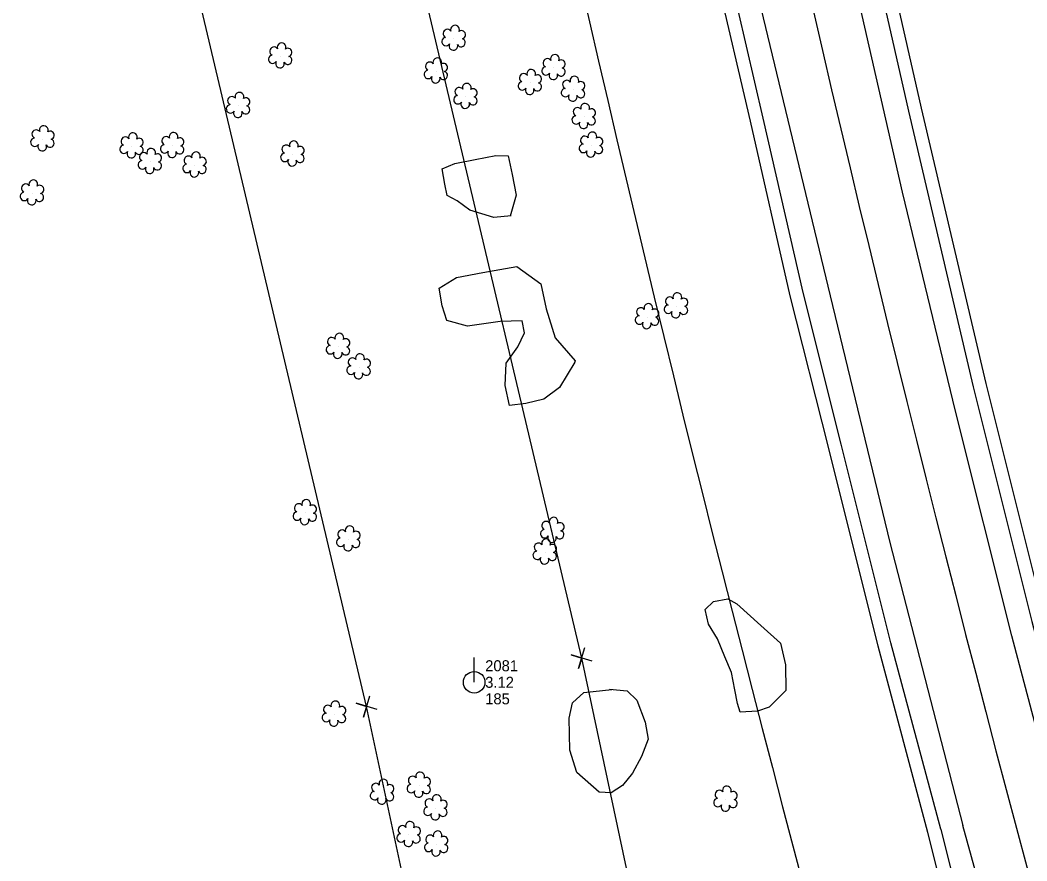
# Model space of a CAD drawing. Extents: x 3040896 to 3051146, y 687568 to 732976.
# Drawn here: x 3048200 to 3048428.2, y 702363.7 to 702554.4 of the extents above; entities that cross this region are included whole.
import ezdxf

# ---------------------------------------------------------------- set-up
doc = ezdxf.new("R2010")
doc.units = 0
for name, color, linetype in [('Exist Horizontal Alignment', 7, 'Continuous'), ('Exist Property Corner CELL', 7, 'Continuous'), ('Exist Right of Way Easement Line', 7, 'Continuous'), ('Exist Right of Way Line', 7, 'Continuous'), ('Exist Roads EOP', 7, 'Continuous'), ('Exist Roads EOT', 7, 'Continuous'), ('Exist Utilities Power Pole CELL', 7, 'Continuous'), ('Exist Utilities Power Pole Cogo Comment', 7, 'Continuous'), ('Exist Utilities Power Pole Cogo Elevation', 7, 'Continuous'), ('Exist Utilities Power Pole Cogo Number', 7, 'Continuous'), ('Exist Utilities Telephone UG Cable', 7, 'Continuous'), ('Exist Utilities Telephone UG FO', 7, 'Continuous'), ('Exist Vegetation Hedge Row', 7, 'Continuous'), ('Exist Vegetation Shrub CELL', 7, 'Continuous')]:
    doc.layers.add(name, color=color, linetype=linetype)

# ---------------------------------------------------------------- blocks, each defined once
blk = doc.blocks.new('EXIST UTILITIES POWER POLE')
at = {"layer": 'Exist Utilities Power Pole CELL'}
for q in [(0, 0.1125), (0, 0)]:
    blk.add_line((0, 0), q, dxfattribs=at)
blk.add_circle((0, 0), 0.049, dxfattribs=at)

msp = doc.modelspace()

# ---------------------------------------------------------------- linework, layer by layer
at = {"layer": 'Exist Horizontal Alignment'}
msp.add_arc((3054012.09, 703857.21), 5780.56, 189.850505, 201.384431, dxfattribs=at)
at = {"layer": 'Exist Property Corner CELL'}
for p, q in [((3048327.28, 702409.73), (3048327.28, 702409.73)), ((3048278.49, 702398.76), (3048278.49, 702398.76))]:
    msp.add_line(p, q, dxfattribs=at)
for points in [[(3048329.67, 702409.01), (3048324.88, 702410.45), (3048327.28, 702409.73), (3048326.56, 702407.34), (3048328, 702412.13)], [(3048280.89, 702398.04), (3048276.1, 702399.48), (3048278.49, 702398.76), (3048277.78, 702396.36), (3048279.21, 702401.15)]]:
    msp.add_lwpolyline(points, dxfattribs=at)
at = {"layer": 'Exist Right of Way Easement Line'}
for points in [[(3049666.87, 696833.82), (3049559.11, 697113.37), (3049470.49, 697444.6), (3049413.18, 697783.79), (3049397.81, 698080.1), (3049375.2, 698381.33), (3049352.58, 698679.83), (3049330.23, 698981.5), (3049286.13, 699172.17), (3049243.18, 699362.29), (3049142.32, 699669.17), (3049049.87, 699972.98), (3048955.67, 700282.3), (3048862.1, 700588.56), (3048768.88, 700893.61), (3048673.73, 701201.02), (3048581.84, 701506.39), (3048488.68, 701812.86), (3048393.41, 702099.66), (3048327.28, 702409.73), (3048254.77, 702716.23)], [(3049620.05, 696816.27), (3049511.5, 697097.88), (3049421.59, 697433.95), (3049363.4, 697778.31), (3049347.91, 698076.93), (3049325.34, 698377.57), (3049302.71, 698676.1), (3049280.65, 698973.97), (3049237.39, 699161.03), (3049194.94, 699348.94), (3049094.64, 699654.09), (3049002.04, 699958.42), (3048907.84, 700267.72), (3048814.29, 700573.95), (3048721.09, 700878.92), (3048625.91, 701186.42), (3048533.98, 701491.92), (3048441.02, 701797.71), (3048345.09, 702086.53), (3048278.49, 702398.76), (3048206.12, 702704.68)]]:
    msp.add_lwpolyline(points, dxfattribs=at)
at = {"layer": 'Exist Right of Way Line'}
for radius in [5730.56, 5830.56]:
    msp.add_arc((3054012.09, 703857.21), radius, 189.850505, 201.384431, dxfattribs=at)
at = {"layer": 'Exist Roads EOP'}
for points in [[(3048318.08, 702953.98), (3048323.75, 702921.44), (3048332.21, 702873.25), (3048340.61, 702827.02), (3048350.44, 702776.17), (3048359.91, 702727.01), (3048369.75, 702676.11), (3048379.63, 702632.04), (3048388.3, 702591.48), (3048401.36, 702533.77), (3048416.02, 702471.27), (3048429.34, 702418.02), (3048439.94, 702377.68)], [(3048408.65, 702370.95), (3048397.35, 702413.22), (3048386.1, 702458.28), (3048377.46, 702492.62), (3048368.43, 702532.2), (3048360.85, 702564.9), (3048353.55, 702598.51), (3048345.15, 702636.89), (3048337.79, 702673.12), (3048331, 702705.19), (3048325.12, 702736.04), (3048319.88, 702762.45), (3048313.6, 702796.24), (3048307.4, 702828.73), (3048300.26, 702869.33), (3048293.97, 702905.47), (3048286.33, 702947.58)], [(3048408.65, 702370.95), (3048416.48, 702339.52), (3048432.39, 702283.51), (3048446.95, 702233.61), (3048460.92, 702185.57), (3048476.42, 702133.7), (3048496.93, 702070.86), (3048514.38, 702017.83), (3048534.47, 701959.22), (3048555.76, 701900.02), (3048580.51, 701832.12)]]:
    msp.add_lwpolyline(points, dxfattribs=at)
at = {"layer": 'Exist Roads EOT'}
for points in [[(3048434.85, 702376.76), (3048424.78, 702414.81), (3048412, 702465.73), (3048400.01, 702515.4), (3048389.25, 702562.53), (3048379.4, 702606.34), (3048370.67, 702647.3), (3048360.83, 702695.14), (3048350.49, 702747.28), (3048339.91, 702803.52), (3048330.77, 702853.06), (3048322.6, 702898.8), (3048315.74, 702937.33), (3048312.98, 702952.38)], [(3048291.62, 702948.67), (3048300.09, 702901.51), (3048308.47, 702853.29), (3048320.24, 702789.86), (3048331.27, 702731.69), (3048343.91, 702669.54), (3048355.06, 702615.11), (3048366.88, 702561.28), (3048383.56, 702491.92), (3048397.15, 702435.96), (3048413.68, 702371.77)], [(3048586.1, 701833.36), (3048577.25, 701856.87), (3048562.64, 701897.26), (3048548.27, 701936.79), (3048533.23, 701979.61), (3048518.33, 702023.66), (3048506.46, 702058.38), (3048493.51, 702098.03), (3048480.06, 702140.84), (3048467.32, 702183.33), (3048454.3, 702226.86), (3048441.44, 702271.45), (3048429.49, 702314.43), (3048418.2, 702355.33), (3048413.68, 702371.77)]]:
    msp.add_lwpolyline(points, dxfattribs=at)
at = {"layer": 'Exist Utilities Telephone UG Cable'}
for points in [[(3048405.76, 702370.17), (3048394.44, 702412.47), (3048383.19, 702457.55), (3048374.54, 702491.93), (3048365.51, 702531.52), (3048357.92, 702564.24), (3048350.62, 702597.87), (3048342.22, 702636.27), (3048334.85, 702672.51), (3048328.05, 702704.59), (3048322.18, 702735.47), (3048316.93, 702761.88), (3048310.65, 702795.68), (3048304.45, 702828.19), (3048297.31, 702868.81), (3048291.01, 702904.95), (3048283.38, 702947.05)], [(3048577.69, 701831.1), (3048552.94, 701899), (3048531.64, 701958.23), (3048511.54, 702016.87), (3048494.08, 702069.93), (3048473.56, 702132.81), (3048458.04, 702184.72), (3048444.07, 702232.77), (3048429.51, 702282.68), (3048413.58, 702338.74), (3048405.74, 702370.22)]]:
    msp.add_lwpolyline(points, dxfattribs=at)
at = {"layer": 'Exist Utilities Telephone UG FO'}
msp.add_lwpolyline([(3048442.85, 702378.45), (3048432.25, 702418.77), (3048418.94, 702471.98), (3048404.29, 702534.45), (3048391.23, 702592.12), (3048382.56, 702632.68), (3048372.69, 702676.73), (3048362.85, 702727.58), (3048353.39, 702776.74), (3048343.56, 702827.58), (3048335.16, 702873.77), (3048326.71, 702921.96), (3048321.04, 702954.49)], dxfattribs=at)
at = {"layer": 'Exist Vegetation Hedge Row'}
for points in [[(3048311.3, 702510.01), (3048307.36, 702509.69), (3048301.88, 702511.31), (3048299.03, 702513.45), (3048296.75, 702514.68), (3048296.24, 702517.23), (3048295.67, 702520.66), (3048298.49, 702521.93), (3048303.1, 702522.82), (3048307.81, 702523.74), (3048310.63, 702523.64), (3048311.5, 702519.44), (3048312.41, 702514.71), (3048311.02, 702509.98)], [(3048325.7, 702476.85), (3048322.27, 702471.07), (3048318.65, 702468.49), (3048314.63, 702467.5), (3048310.9, 702467.04), (3048309.95, 702471.54), (3048310.12, 702476.59), (3048312.77, 702480.33), (3048314.33, 702483.5), (3048313.79, 702486.25), (3048308.78, 702486.09), (3048301.41, 702485), (3048296.68, 702486.27), (3048295.61, 702489.62), (3048294.96, 702493.6), (3048298.87, 702496.05), (3048304.82, 702497.2), (3048312.58, 702498.52), (3048318.01, 702494.64), (3048319.23, 702488.91), (3048321.25, 702482.35), (3048325.79, 702477.13), (3048325.54, 702476.58)], [(3048362.46, 702422), (3048367.91, 702417.14), (3048372.31, 702413.12), (3048373.43, 702408.22), (3048373.53, 702402.4), (3048369.8, 702398.62), (3048367.14, 702397.72), (3048363.2, 702397.45), (3048362.57, 702399.4), (3048361.96, 702402.54), (3048361.21, 702406.44), (3048359.7, 702410.01), (3048358.05, 702414.08), (3048356.01, 702417.41), (3048355.24, 702420.77), (3048357.14, 702422.58), (3048360.38, 702423.2), (3048362.46, 702422)], [(3048333.58, 702402.69), (3048337.55, 702402.33), (3048339.74, 702400.18), (3048341.67, 702395.22), (3048342.33, 702391.33), (3048340.85, 702387.43), (3048338.75, 702383.6), (3048336.51, 702380.81), (3048333.91, 702379.14), (3048331.26, 702379.3), (3048326.17, 702383.81), (3048324.55, 702388.85), (3048324.44, 702396.09), (3048325.19, 702399.58), (3048327.77, 702401.95), (3048334.12, 702402.64)]]:
    msp.add_lwpolyline(points, dxfattribs=at)
at = {"layer": 'Exist Vegetation Shrub CELL'}
for p, q in [((3048298.31, 702550.24), (3048298.31, 702550.24)), ((3048258.99, 702546.24), (3048258.99, 702546.24)), ((3048320.96, 702543.6), (3048320.96, 702543.6)), ((3048294.29, 702542.81), (3048294.29, 702542.81)), ((3048315.59, 702540.21), (3048315.59, 702540.21)), ((3048325.38, 702538.68), (3048325.38, 702538.68)), ((3048300.99, 702537.06), (3048300.99, 702537.06)), ((3048249.44, 702535.01), (3048249.44, 702535.01)), ((3048327.8, 702532.51), (3048327.8, 702532.51)), ((3048205.09, 702527.44), (3048205.09, 702527.44)), ((3048225.29, 702525.84), (3048225.29, 702525.84)), ((3048234.51, 702525.93), (3048234.51, 702525.93)), ((3048329.45, 702526.02), (3048329.45, 702526.02)), ((3048261.76, 702523.99), (3048261.76, 702523.99)), ((3048229.45, 702522.3), (3048229.45, 702522.3)), ((3048239.58, 702521.51), (3048239.58, 702521.51)), ((3048202.71, 702515.16), (3048202.71, 702515.16)), ((3048348.72, 702489.55), (3048348.72, 702489.55)), ((3048342.15, 702487.09), (3048342.15, 702487.09)), ((3048272.09, 702480.36), (3048272.09, 702480.36)), ((3048276.78, 702475.73), (3048276.78, 702475.73)), ((3048264.58, 702442.65), (3048264.58, 702442.65)), ((3048320.66, 702438.64), (3048320.66, 702438.64)), ((3048274.43, 702436.69), (3048274.43, 702436.69)), ((3048318.96, 702433.73), (3048318.96, 702433.73)), ((3048271.19, 702396.96), (3048271.19, 702396.96)), ((3048282.08, 702379.23), (3048282.08, 702379.23)), ((3048290.41, 702380.85), (3048290.41, 702380.85)), ((3048359.94, 702377.67), (3048359.94, 702377.67)), ((3048294.19, 702375.69), (3048294.19, 702375.69)), ((3048288.1, 702369.64), (3048288.1, 702369.64)), ((3048294.36, 702367.49), (3048294.36, 702367.49))]:
    msp.add_line(p, q, dxfattribs=at)
for centre, radius, start, end in [((3048298.54, 702552.28), 0.99, 334.8391, 200.4717), ((3048296.51, 702549.54), 0.955, 95.1099, 327.9534), ((3048296.82, 702551.37), 0.968, 35.8908, 245.4216), ((3048299.94, 702549.31), 0.937, 204.9913, 73.4601), ((3048299.98, 702551.11), 0.929, 284.4567, 126.0861), ((3048257.51, 702547.37), 0.968, 35.8908, 245.4216), ((3048259.22, 702548.28), 0.99, 334.8391, 200.4717), ((3048260.66, 702547.11), 0.929, 284.4567, 126.0861), ((3048298.18, 702548.56), 0.984, 151.2797, 21.387), ((3048257.19, 702545.54), 0.955, 95.1099, 327.9534), ((3048260.63, 702545.31), 0.937, 204.9913, 73.4601), ((3048294.52, 702544.85), 0.99, 334.8391, 200.4717), ((3048319.47, 702544.72), 0.968, 35.8908, 245.4216), ((3048321.19, 702545.64), 0.99, 334.8391, 200.4717), ((3048258.86, 702544.56), 0.984, 151.2797, 21.387), ((3048292.81, 702543.94), 0.968, 35.8908, 245.4216), ((3048295.96, 702543.68), 0.929, 284.4567, 126.0861), ((3048315.82, 702542.25), 0.99, 334.8391, 200.4717), ((3048319.16, 702542.89), 0.955, 95.1099, 327.9534), ((3048322.59, 702542.67), 0.937, 204.9913, 73.4601), ((3048322.63, 702544.46), 0.929, 284.4567, 126.0861), ((3048292.49, 702542.11), 0.955, 95.1099, 327.9534), ((3048294.16, 702541.13), 0.984, 151.2797, 21.387), ((3048295.93, 702541.88), 0.937, 204.9913, 73.4601), ((3048314.11, 702541.34), 0.968, 35.8908, 245.4216), ((3048317.26, 702541.08), 0.929, 284.4567, 126.0861), ((3048320.83, 702541.91), 0.984, 151.2797, 21.387), ((3048325.61, 702540.72), 0.99, 334.8391, 200.4717), ((3048299.5, 702538.19), 0.968, 35.8908, 245.4216), ((3048301.22, 702539.1), 0.99, 334.8391, 200.4717), ((3048302.66, 702537.93), 0.929, 284.4567, 126.0861), ((3048313.79, 702539.5), 0.955, 95.1099, 327.9534), ((3048315.46, 702538.53), 0.984, 151.2797, 21.387), ((3048317.23, 702539.28), 0.937, 204.9913, 73.4601), ((3048323.58, 702537.98), 0.955, 95.1099, 327.9534), ((3048323.9, 702539.81), 0.968, 35.8908, 245.4216), ((3048327.02, 702537.75), 0.937, 204.9913, 73.4601), ((3048327.05, 702539.55), 0.929, 284.4567, 126.0861), ((3048247.96, 702536.13), 0.968, 35.8908, 245.4216), ((3048249.67, 702537.05), 0.99, 334.8391, 200.4717), ((3048251.11, 702535.88), 0.929, 284.4567, 126.0861), ((3048299.19, 702536.36), 0.955, 95.1099, 327.9534), ((3048302.62, 702536.13), 0.937, 204.9913, 73.4601), ((3048325.25, 702537), 0.984, 151.2797, 21.387), ((3048247.64, 702534.3), 0.955, 95.1099, 327.9534), ((3048251.08, 702534.08), 0.937, 204.9913, 73.4601), ((3048300.86, 702535.38), 0.984, 151.2797, 21.387), ((3048326.32, 702533.63), 0.968, 35.8908, 245.4216), ((3048328.03, 702534.55), 0.99, 334.8391, 200.4717), ((3048329.47, 702533.38), 0.929, 284.4567, 126.0861), ((3048249.31, 702533.32), 0.984, 151.2797, 21.387), ((3048326, 702531.8), 0.955, 95.1099, 327.9534), ((3048329.44, 702531.58), 0.937, 204.9913, 73.4601), ((3048203.61, 702528.56), 0.968, 35.8908, 245.4216), ((3048205.32, 702529.48), 0.99, 334.8391, 200.4717), ((3048327.67, 702530.82), 0.984, 151.2797, 21.387), ((3048203.29, 702526.73), 0.955, 95.1099, 327.9534), ((3048206.73, 702526.51), 0.937, 204.9913, 73.4601), ((3048206.76, 702528.31), 0.929, 284.4567, 126.0861), ((3048223.8, 702526.97), 0.968, 35.8908, 245.4216), ((3048225.52, 702527.88), 0.99, 334.8391, 200.4717), ((3048226.96, 702526.71), 0.929, 284.4567, 126.0861), ((3048233.03, 702527.05), 0.968, 35.8908, 245.4216), ((3048234.74, 702527.97), 0.99, 334.8391, 200.4717), ((3048236.18, 702526.8), 0.929, 284.4567, 126.0861), ((3048327.97, 702527.15), 0.968, 35.8908, 245.4216), ((3048329.68, 702528.06), 0.99, 334.8391, 200.4717), ((3048331.12, 702526.89), 0.929, 284.4567, 126.0861), ((3048204.96, 702525.75), 0.984, 151.2797, 21.387), ((3048223.49, 702525.13), 0.955, 95.1099, 327.9534), ((3048226.92, 702524.91), 0.937, 204.9913, 73.4601), ((3048229.67, 702524.34), 0.99, 334.8391, 200.4717), ((3048232.71, 702525.22), 0.955, 95.1099, 327.9534), ((3048236.15, 702525), 0.937, 204.9913, 73.4601), ((3048260.28, 702525.12), 0.968, 35.8908, 245.4216), ((3048261.99, 702526.04), 0.99, 334.8391, 200.4717), ((3048263.44, 702524.86), 0.929, 284.4567, 126.0861), ((3048327.65, 702525.32), 0.955, 95.1099, 327.9534), ((3048331.09, 702525.09), 0.937, 204.9913, 73.4601), ((3048225.16, 702524.15), 0.984, 151.2797, 21.387), ((3048227.96, 702523.43), 0.968, 35.8908, 245.4216), ((3048231.12, 702523.17), 0.929, 284.4567, 126.0861), ((3048234.38, 702524.24), 0.984, 151.2797, 21.387), ((3048238.09, 702522.63), 0.968, 35.8908, 245.4216), ((3048239.81, 702523.55), 0.99, 334.8391, 200.4717), ((3048241.25, 702522.38), 0.929, 284.4567, 126.0861), ((3048259.96, 702523.29), 0.955, 95.1099, 327.9534), ((3048261.64, 702522.31), 0.984, 151.2797, 21.387), ((3048263.4, 702523.07), 0.937, 204.9913, 73.4601), ((3048329.32, 702524.34), 0.984, 151.2797, 21.387), ((3048227.65, 702521.6), 0.955, 95.1099, 327.9534), ((3048229.32, 702520.62), 0.984, 151.2797, 21.387), ((3048231.08, 702521.37), 0.937, 204.9913, 73.4601), ((3048237.78, 702520.8), 0.955, 95.1099, 327.9534), ((3048241.21, 702520.58), 0.937, 204.9913, 73.4601), ((3048202.94, 702517.2), 0.99, 334.8391, 200.4717), ((3048239.45, 702519.82), 0.984, 151.2797, 21.387), ((3048201.23, 702516.29), 0.968, 35.8908, 245.4216), ((3048204.38, 702516.03), 0.929, 284.4567, 126.0861), ((3048200.91, 702514.45), 0.955, 95.1099, 327.9534), ((3048202.58, 702513.48), 0.984, 151.2797, 21.387), ((3048204.35, 702514.23), 0.937, 204.9913, 73.4601), ((3048347.24, 702490.68), 0.968, 35.8908, 245.4216), ((3048348.95, 702491.59), 0.99, 334.8391, 200.4717), ((3048350.39, 702490.42), 0.929, 284.4567, 126.0861), ((3048340.67, 702488.22), 0.968, 35.8908, 245.4216), ((3048342.38, 702489.13), 0.99, 334.8391, 200.4717), ((3048343.82, 702487.96), 0.929, 284.4567, 126.0861), ((3048346.92, 702488.84), 0.955, 95.1099, 327.9534), ((3048350.36, 702488.62), 0.937, 204.9913, 73.4601), ((3048340.35, 702486.39), 0.955, 95.1099, 327.9534), ((3048343.79, 702486.16), 0.937, 204.9913, 73.4601), ((3048348.59, 702487.86), 0.984, 151.2797, 21.387), ((3048342.02, 702485.41), 0.984, 151.2797, 21.387), ((3048270.61, 702481.49), 0.968, 35.8908, 245.4216), ((3048272.32, 702482.4), 0.99, 334.8391, 200.4717), ((3048273.76, 702481.23), 0.929, 284.4567, 126.0861), ((3048270.29, 702479.66), 0.955, 95.1099, 327.9534), ((3048273.73, 702479.43), 0.937, 204.9913, 73.4601), ((3048271.96, 702478.68), 0.984, 151.2797, 21.387), ((3048275.3, 702476.86), 0.968, 35.8908, 245.4216), ((3048277.01, 702477.77), 0.99, 334.8391, 200.4717), ((3048278.46, 702476.6), 0.929, 284.4567, 126.0861), ((3048274.98, 702475.03), 0.955, 95.1099, 327.9534), ((3048278.42, 702474.8), 0.937, 204.9913, 73.4601), ((3048276.66, 702474.05), 0.984, 151.2797, 21.387), ((3048264.81, 702444.69), 0.99, 334.8391, 200.4717), ((3048262.78, 702441.94), 0.955, 95.1099, 327.9534), ((3048263.1, 702443.77), 0.968, 35.8908, 245.4216), ((3048266.25, 702443.52), 0.929, 284.4567, 126.0861), ((3048264.45, 702440.96), 0.984, 151.2797, 21.387), ((3048266.22, 702441.72), 0.937, 204.9913, 73.4601), ((3048319.18, 702439.77), 0.968, 35.8908, 245.4216), ((3048320.89, 702440.68), 0.99, 334.8391, 200.4717), ((3048272.94, 702437.82), 0.968, 35.8908, 245.4216), ((3048274.65, 702438.73), 0.99, 334.8391, 200.4717), ((3048276.1, 702437.56), 0.929, 284.4567, 126.0861), ((3048318.86, 702437.94), 0.955, 95.1099, 327.9534), ((3048322.3, 702437.71), 0.937, 204.9913, 73.4601), ((3048322.34, 702439.51), 0.929, 284.4567, 126.0861), ((3048272.63, 702435.99), 0.955, 95.1099, 327.9534), ((3048276.06, 702435.76), 0.937, 204.9913, 73.4601), ((3048319.19, 702435.77), 0.99, 334.8391, 200.4717), ((3048320.53, 702436.96), 0.984, 151.2797, 21.387), ((3048274.3, 702435.01), 0.984, 151.2797, 21.387), ((3048317.16, 702433.03), 0.955, 95.1099, 327.9534), ((3048317.48, 702434.86), 0.968, 35.8908, 245.4216), ((3048320.6, 702432.8), 0.937, 204.9913, 73.4601), ((3048320.64, 702434.6), 0.929, 284.4567, 126.0861), ((3048318.84, 702432.05), 0.984, 151.2797, 21.387), ((3048271.42, 702399), 0.99, 334.8391, 200.4717), ((3048269.39, 702396.25), 0.955, 95.1099, 327.9534), ((3048269.71, 702398.08), 0.968, 35.8908, 245.4216), ((3048272.86, 702397.83), 0.929, 284.4567, 126.0861), ((3048271.06, 702395.27), 0.984, 151.2797, 21.387), ((3048272.83, 702396.03), 0.937, 204.9913, 73.4601), ((3048290.64, 702382.89), 0.99, 334.8391, 200.4717), ((3048280.6, 702380.36), 0.968, 35.8908, 245.4216), ((3048282.31, 702381.27), 0.99, 334.8391, 200.4717), ((3048288.93, 702381.97), 0.968, 35.8908, 245.4216), ((3048292.08, 702381.71), 0.929, 284.4567, 126.0861), ((3048280.28, 702378.52), 0.955, 95.1099, 327.9534), ((3048283.72, 702378.3), 0.937, 204.9913, 73.4601), ((3048283.75, 702380.1), 0.929, 284.4567, 126.0861), ((3048288.61, 702380.14), 0.955, 95.1099, 327.9534), ((3048290.28, 702379.16), 0.984, 151.2797, 21.387), ((3048292.05, 702379.92), 0.937, 204.9913, 73.4601), ((3048358.46, 702378.8), 0.968, 35.8908, 245.4216), ((3048360.17, 702379.71), 0.99, 334.8391, 200.4717), ((3048361.62, 702378.54), 0.929, 284.4567, 126.0861), ((3048281.95, 702377.55), 0.984, 151.2797, 21.387), ((3048292.71, 702376.82), 0.968, 35.8908, 245.4216), ((3048294.42, 702377.73), 0.99, 334.8391, 200.4717), ((3048295.86, 702376.56), 0.929, 284.4567, 126.0861), ((3048358.14, 702376.97), 0.955, 95.1099, 327.9534), ((3048361.58, 702376.74), 0.937, 204.9913, 73.4601), ((3048292.39, 702374.99), 0.955, 95.1099, 327.9534), ((3048294.06, 702374.01), 0.984, 151.2797, 21.387), ((3048295.83, 702374.76), 0.937, 204.9913, 73.4601), ((3048359.82, 702375.99), 0.984, 151.2797, 21.387), ((3048288.33, 702371.68), 0.99, 334.8391, 200.4717), ((3048286.3, 702368.93), 0.955, 95.1099, 327.9534), ((3048286.62, 702370.76), 0.968, 35.8908, 245.4216), ((3048289.77, 702370.51), 0.929, 284.4567, 126.0861), ((3048294.59, 702369.53), 0.99, 334.8391, 200.4717), ((3048287.97, 702367.95), 0.984, 151.2797, 21.387), ((3048289.74, 702368.71), 0.937, 204.9913, 73.4601), ((3048292.56, 702366.79), 0.955, 95.1099, 327.9534), ((3048292.87, 702368.62), 0.968, 35.8908, 245.4216), ((3048296.03, 702368.36), 0.929, 284.4567, 126.0861), ((3048294.23, 702365.81), 0.984, 151.2797, 21.387), ((3048295.99, 702366.57), 0.937, 204.9913, 73.4601)]:
    msp.add_arc(centre, radius, start, end, dxfattribs=at)

# ---------------------------------------------------------------- block references
at = {"layer": 'Exist Utilities Power Pole CELL', "xscale": 50, "yscale": 50}
msp.add_blockref('EXIST UTILITIES POWER POLE', (3048302.89, 702404.24), dxfattribs=at)

# ---------------------------------------------------------------- texts
at = {"layer": 'Exist Utilities Power Pole Cogo Comment'}
msp.add_text('185', height=2.5, dxfattribs=at).set_placement((3048305.39, 702399.24))
at = {"layer": 'Exist Utilities Power Pole Cogo Elevation'}
msp.add_text('3.12', height=2.5, dxfattribs=at).set_placement((3048305.39, 702402.99))
at = {"layer": 'Exist Utilities Power Pole Cogo Number'}
msp.add_text('2081', height=2.5, dxfattribs=at).set_placement((3048305.39, 702406.74))

doc.saveas('drawing.dxf')
